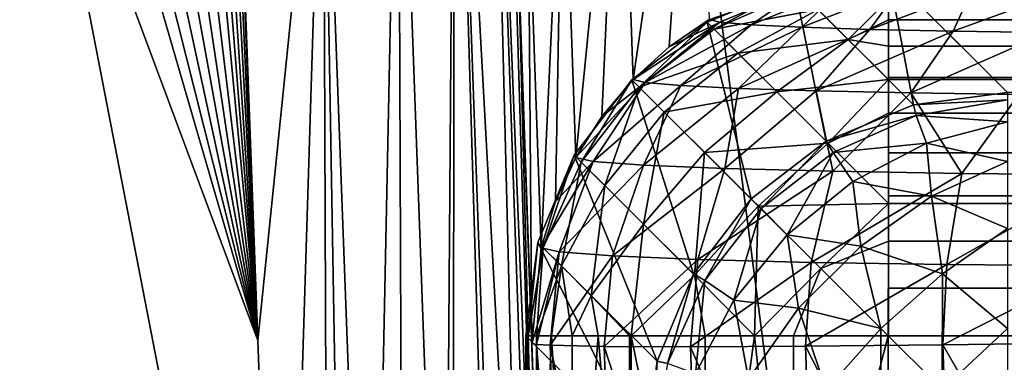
# Model space of a CAD drawing. Header units: millimetres. Extents: x -43.6 to 43.6, y -43.6 to 43.6.
# Tile 370 of 637: x -9.344 to -8.666, y 31.537 to 31.773. Entities that reach past the tile are written whole.
import ezdxf

# ---------------------------------------------------------------- set-up
doc = ezdxf.new("R2010")
doc.units = ezdxf.units.MM
doc.header["$LTSCALE"] = 52.148148
for name, color, linetype in [('153', 7, 'CONTINUOUS'), ('177', 7, 'CONTINUOUS'), ('186', 7, 'CONTINUOUS'), ('195', 7, 'CONTINUOUS'), ('202', 7, 'CONTINUOUS'), ('286', 7, 'CONTINUOUS'), ('287', 7, 'CONTINUOUS'), ('34', 7, 'CONTINUOUS'), ('35', 7, 'CONTINUOUS'), ('40', 7, 'CONTINUOUS'), ('417', 7, 'CONTINUOUS'), ('45', 7, 'CONTINUOUS'), ('46', 7, 'CONTINUOUS'), ('47', 7, 'CONTINUOUS'), ('66', 7, 'CONTINUOUS')]:
    doc.layers.add(name, color=color, linetype=linetype)

msp = doc.modelspace()

# ---------------------------------------------------------------- linework, layer by layer
at = {"layer": '153', "color": 2, "linetype": 'Continuous'}
for points in [[(-6.91836, 34.71758, 25.93032), (-9.17276, 34.19103, 25.93032), (-6.29734, 28.34869, 2.36968), (-6.91836, 34.71758, 25.93032)], [(-9.17276, 34.19103, 25.93032), (-11.38891, 33.51804, 25.93032), (-8.34962, 27.81336, 2.36968), (-9.17276, 34.19103, 25.93032)], [(-6.29734, 28.34869, 2.36968), (-9.17276, 34.19103, 25.93032), (-7.32823, 28.09979, 2.36968), (-6.29734, 28.34869, 2.36968)], [(-7.32823, 28.09979, 2.36968), (-9.17276, 34.19103, 25.93032), (-8.34962, 27.81336, 2.36968), (-7.32823, 28.09979, 2.36968)], [(-8.34962, 27.81336, 2.36968), (-11.38891, 33.51804, 25.93032), (-9.35983, 27.48989, 2.36968), (-8.34962, 27.81336, 2.36968)]]:
    msp.add_3dface(points, dxfattribs=at)
at = {"layer": '177', "linetype": 'Continuous'}
for points in [[(-9.2564, 31.97255, 10.48766), (-9.18022, 31.55178, -1.69234), (-9.27033, 31.97031, 10.53705), (-9.2564, 31.97255, 10.48766)], [(-9.24331, 31.97425, 10.43023), (-9.18022, 31.55178, -1.69234), (-9.2564, 31.97255, 10.48766), (-9.24331, 31.97425, 10.43023)], [(-9.23123, 31.97534, 10.3641), (-9.18022, 31.55178, -1.69234), (-9.24331, 31.97425, 10.43023), (-9.23123, 31.97534, 10.3641)], [(-9.22028, 31.97573, 10.288), (-9.18022, 31.55178, -1.69234), (-9.23123, 31.97534, 10.3641), (-9.22028, 31.97573, 10.288)], [(-9.21374, 31.97555, 10.23106), (-9.18022, 31.55178, -1.69234), (-9.22028, 31.97573, 10.288), (-9.21374, 31.97555, 10.23106)], [(-9.20793, 31.97495, 10.16851), (-9.18022, 31.55178, -1.69234), (-9.21374, 31.97555, 10.23106), (-9.20793, 31.97495, 10.16851)], [(-9.20299, 31.97387, 10.09981), (-9.18022, 31.55178, -1.69234), (-9.20793, 31.97495, 10.16851), (-9.20299, 31.97387, 10.09981)], [(-9.1991, 31.97225, 10.0244), (-9.18022, 31.55178, -1.69234), (-9.20299, 31.97387, 10.09981), (-9.1991, 31.97225, 10.0244)], [(-9.28484, 31.96761, 10.57853), (-9.18022, 31.55178, -1.69234), (-9.29982, 31.9645, 10.61274), (-9.28484, 31.96761, 10.57853)], [(-9.27033, 31.97031, 10.53705), (-9.18022, 31.55178, -1.69234), (-9.28484, 31.96761, 10.57853), (-9.27033, 31.97031, 10.53705)], [(-9.19651, 31.96999, 9.94156), (-9.18022, 31.55178, -1.69234), (-9.1991, 31.97225, 10.0244), (-9.19651, 31.96999, 9.94156)], [(-9.19548, 31.96697, 9.85045), (-9.18022, 31.55178, -1.69234), (-9.19651, 31.96999, 9.94156), (-9.19548, 31.96697, 9.85045)], [(-9.29982, 31.9645, 10.61274), (-9.18022, 31.55178, -1.69234), (-9.33101, 31.95718, 10.66155), (-9.29982, 31.9645, 10.61274)], [(-9.33101, 31.95718, 10.66155), (-9.16325, 31.09007, -14.51745), (-11.44089, 31.26395, 10.66126), (-9.33101, 31.95718, 10.66155)], [(-9.18022, 31.55178, -1.69234), (-9.16325, 31.09007, -14.51745), (-9.33101, 31.95718, 10.66155), (-9.18022, 31.55178, -1.69234)]]:
    msp.add_3dface(points, dxfattribs=at)
at = {"layer": '186', "linetype": 'Continuous'}
for points in [[(-8.99142, 31.54974, -14.5), (-9.00018, 31.80065, -1.69419), (-9.00035, 31.8054, -4.73691), (-8.99142, 31.54974, -14.5)], [(-8.98407, 31.3394, -14.5), (-9.00018, 31.80065, -1.69419), (-8.99142, 31.54974, -14.5), (-8.98407, 31.3394, -14.5)]]:
    msp.add_3dface(points, dxfattribs=at)
at = {"layer": '195', "linetype": 'Continuous'}
for points in [[(-9.02113, 32.15008, 9.84409), (-9.01468, 32.21582, 9.84173), (-8.98685, 31.29231, -14.50337), (-9.02113, 32.15008, 9.84409)], [(-9.01468, 32.21582, 9.84173), (-9.00018, 31.80065, -1.69419), (-8.98685, 31.29231, -14.50337), (-9.01468, 32.21582, 9.84173)], [(-9.04462, 32.08827, 9.84628), (-9.02113, 32.15008, 9.84409), (-8.99841, 31.24647, -14.50664), (-9.04462, 32.08827, 9.84628)], [(-8.99841, 31.24647, -14.50664), (-9.02113, 32.15008, 9.84409), (-8.99038, 31.27396, -14.50468), (-8.99841, 31.24647, -14.50664)], [(-8.99038, 31.27396, -14.50468), (-9.02113, 32.15008, 9.84409), (-8.98685, 31.29231, -14.50337), (-8.99038, 31.27396, -14.50468)], [(-9.08351, 32.03478, 9.84815), (-9.04462, 32.08827, 9.84628), (-9.05151, 31.15912, -14.51277), (-9.08351, 32.03478, 9.84815)], [(-9.05151, 31.15912, -14.51277), (-9.04462, 32.08827, 9.84628), (-9.04584, 31.1654, -14.51234), (-9.05151, 31.15912, -14.51277)], [(-9.04584, 31.1654, -14.51234), (-9.04462, 32.08827, 9.84628), (-9.01829, 31.2037, -14.50966), (-9.04584, 31.1654, -14.51234)], [(-9.01829, 31.2037, -14.50966), (-9.04462, 32.08827, 9.84628), (-9.01342, 31.21242, -14.50904), (-9.01829, 31.2037, -14.50966)], [(-9.01342, 31.21242, -14.50904), (-9.04462, 32.08827, 9.84628), (-8.99841, 31.24647, -14.50664), (-9.01342, 31.21242, -14.50904)], [(-9.13508, 31.99336, 9.84958), (-9.08351, 32.03478, 9.84815), (-9.10224, 31.11744, -14.51564), (-9.13508, 31.99336, 9.84958)], [(-9.10224, 31.11744, -14.51564), (-9.08351, 32.03478, 9.84815), (-9.08007, 31.13295, -14.51458), (-9.10224, 31.11744, -14.51564)], [(-9.08007, 31.13295, -14.51458), (-9.08351, 32.03478, 9.84815), (-9.05151, 31.15912, -14.51277), (-9.08007, 31.13295, -14.51458)], [(-9.18022, 31.55178, -1.69234), (-9.19548, 31.96697, 9.85045), (-9.13508, 31.99336, 9.84958), (-9.18022, 31.55178, -1.69234)], [(-9.16325, 31.09007, -14.51745), (-9.18022, 31.55178, -1.69234), (-9.13508, 31.99336, 9.84958), (-9.16325, 31.09007, -14.51745)], [(-9.16325, 31.09007, -14.51745), (-9.13508, 31.99336, 9.84958), (-9.13163, 31.10179, -14.51669), (-9.16325, 31.09007, -14.51745)], [(-9.13163, 31.10179, -14.51669), (-9.13508, 31.99336, 9.84958), (-9.11969, 31.10755, -14.5163), (-9.13163, 31.10179, -14.51669)], [(-9.11969, 31.10755, -14.5163), (-9.13508, 31.99336, 9.84958), (-9.10224, 31.11744, -14.51564), (-9.11969, 31.10755, -14.5163)], [(-8.98407, 31.3394, -14.5), (-8.98685, 31.29231, -14.50337), (-9.00018, 31.80065, -1.69419), (-8.98407, 31.3394, -14.5)]]:
    msp.add_3dface(points, dxfattribs=at)
at = {"layer": '202', "linetype": 'Continuous'}
for points in [[(-8.98407, 31.3394, -14.5), (-8.99142, 31.54974, -14.5), (-8.98821, 31.54906, -14.55637), (-8.98407, 31.3394, -14.5)], [(-8.97155, 31.33983, -14.61126), (-8.98407, 31.3394, -14.5), (-8.98821, 31.54906, -14.55637), (-8.97155, 31.33983, -14.61126)], [(-8.97868, 31.5485, -14.61193), (-8.97155, 31.33983, -14.61126), (-8.98821, 31.54906, -14.55637), (-8.97868, 31.5485, -14.61193)], [(-8.93459, 31.34112, -14.71694), (-8.97155, 31.33983, -14.61126), (-8.97868, 31.5485, -14.61193), (-8.93459, 31.34112, -14.71694)], [(-8.94151, 31.54776, -14.71756), (-8.93459, 31.34112, -14.71694), (-8.97868, 31.5485, -14.61193), (-8.94151, 31.54776, -14.71756)], [(-8.87506, 31.3432, -14.81174), (-8.93459, 31.34112, -14.71694), (-8.94151, 31.54776, -14.71756), (-8.87506, 31.3432, -14.81174)], [(-8.88187, 31.54756, -14.81215), (-8.87506, 31.3432, -14.81174), (-8.94151, 31.54776, -14.71756), (-8.88187, 31.54756, -14.81215)], [(-8.80271, 31.54791, -14.89113), (-8.79593, 31.34597, -14.89092), (-8.88187, 31.54756, -14.81215), (-8.80271, 31.54791, -14.89113)], [(-8.79593, 31.34597, -14.89092), (-8.87506, 31.3432, -14.81174), (-8.88187, 31.54756, -14.81215), (-8.79593, 31.34597, -14.89092)], [(-8.70799, 31.54878, -14.95056), (-8.70119, 31.34927, -14.95048), (-8.80271, 31.54791, -14.89113), (-8.70799, 31.54878, -14.95056)], [(-8.70119, 31.34927, -14.95048), (-8.79593, 31.34597, -14.89092), (-8.80271, 31.54791, -14.89113), (-8.70119, 31.34927, -14.95048)], [(-8.60243, 31.55014, -14.98747), (-8.59557, 31.35296, -14.98746), (-8.70799, 31.54878, -14.95056), (-8.60243, 31.55014, -14.98747)], [(-8.59557, 31.35296, -14.98746), (-8.70119, 31.34927, -14.95048), (-8.70799, 31.54878, -14.95056), (-8.59557, 31.35296, -14.98746)]]:
    msp.add_3dface(points, dxfattribs=at)
at = {"layer": '286', "linetype": 'Continuous'}
for points in [[(-8.86914, 31.77339, -14.50574), (-8.79968, 31.79764, -14.57672), (-8.86181, 31.77146, -14.57941), (-8.86914, 31.77339, -14.50574)], [(-8.86181, 31.77146, -14.57941), (-8.79968, 31.79764, -14.57672), (-8.84025, 31.76961, -14.65022), (-8.86181, 31.77146, -14.57941)], [(-8.79968, 31.79764, -14.57672), (-8.77623, 31.79589, -14.64352), (-8.84025, 31.76961, -14.65022), (-8.79968, 31.79764, -14.57672)], [(-8.84025, 31.76961, -14.65022), (-8.77623, 31.79589, -14.64352), (-8.80529, 31.7679, -14.71546), (-8.84025, 31.76961, -14.65022)], [(-8.77623, 31.79589, -14.64352), (-8.7385, 31.79432, -14.70343), (-8.80529, 31.7679, -14.71546), (-8.77623, 31.79589, -14.64352)], [(-8.80529, 31.7679, -14.71546), (-8.7385, 31.79432, -14.70343), (-8.75828, 31.7664, -14.77264), (-8.80529, 31.7679, -14.71546)], [(-8.7385, 31.79432, -14.70343), (-8.68839, 31.79301, -14.75346), (-8.75828, 31.7664, -14.77264), (-8.7385, 31.79432, -14.70343)], [(-8.75828, 31.7664, -14.77264), (-8.68839, 31.79301, -14.75346), (-8.70103, 31.76518, -14.81956), (-8.75828, 31.7664, -14.77264)], [(-8.68839, 31.79301, -14.75346), (-8.62842, 31.79203, -14.7911), (-8.70103, 31.76518, -14.81956), (-8.68839, 31.79301, -14.75346)], [(-8.70103, 31.76518, -14.81956), (-8.62842, 31.79203, -14.7911), (-8.63573, 31.76426, -14.85443), (-8.70103, 31.76518, -14.81956)], [(-8.89671, 31.75444, -14.50527), (-8.86181, 31.77146, -14.57941), (-8.9215, 31.73197, -14.50471), (-8.89671, 31.75444, -14.50527)], [(-8.9215, 31.73197, -14.50471), (-8.86181, 31.77146, -14.57941), (-8.91315, 31.72978, -14.58858), (-8.9215, 31.73197, -14.50471)], [(-8.86181, 31.77146, -14.57941), (-8.84025, 31.76961, -14.65022), (-8.91315, 31.72978, -14.58858), (-8.86181, 31.77146, -14.57941)], [(-8.91315, 31.72978, -14.58858), (-8.84025, 31.76961, -14.65022), (-8.8886, 31.72766, -14.66921), (-8.91315, 31.72978, -14.58858)], [(-8.86914, 31.77339, -14.50574), (-8.86181, 31.77146, -14.57941), (-8.89671, 31.75444, -14.50527), (-8.86914, 31.77339, -14.50574)], [(-8.84025, 31.76961, -14.65022), (-8.80529, 31.7679, -14.71546), (-8.8886, 31.72766, -14.66921), (-8.84025, 31.76961, -14.65022)], [(-8.8886, 31.72766, -14.66921), (-8.80529, 31.7679, -14.71546), (-8.8488, 31.72572, -14.74349), (-8.8886, 31.72766, -14.66921)], [(-8.80529, 31.7679, -14.71546), (-8.75828, 31.7664, -14.77264), (-8.8488, 31.72572, -14.74349), (-8.80529, 31.7679, -14.71546)], [(-8.8488, 31.72572, -14.74349), (-8.75828, 31.7664, -14.77264), (-8.79528, 31.72401, -14.80859), (-8.8488, 31.72572, -14.74349)], [(-8.75828, 31.7664, -14.77264), (-8.70103, 31.76518, -14.81956), (-8.79528, 31.72401, -14.80859), (-8.75828, 31.7664, -14.77264)], [(-8.79528, 31.72401, -14.80859), (-8.70103, 31.76518, -14.81956), (-8.7301, 31.72262, -14.86201), (-8.79528, 31.72401, -14.80859)], [(-8.70103, 31.76518, -14.81956), (-8.63573, 31.76426, -14.85443), (-8.7301, 31.72262, -14.86201), (-8.70103, 31.76518, -14.81956)], [(-8.7301, 31.72262, -14.86201), (-8.63573, 31.76426, -14.85443), (-8.65575, 31.72158, -14.9017), (-8.7301, 31.72262, -14.86201)], [(-8.94307, 31.7064, -14.50406), (-8.91315, 31.72978, -14.58858), (-8.96102, 31.67817, -14.50334), (-8.94307, 31.7064, -14.50406)], [(-8.96102, 31.67817, -14.50334), (-8.91315, 31.72978, -14.58858), (-8.94915, 31.67544, -14.6078), (-8.96102, 31.67817, -14.50334)], [(-8.91315, 31.72978, -14.58858), (-8.8886, 31.72766, -14.66921), (-8.94915, 31.67544, -14.6078), (-8.91315, 31.72978, -14.58858)], [(-8.9215, 31.73197, -14.50471), (-8.91315, 31.72978, -14.58858), (-8.94307, 31.7064, -14.50406), (-8.9215, 31.73197, -14.50471)], [(-8.94915, 31.67544, -14.6078), (-8.8886, 31.72766, -14.66921), (-8.91433, 31.67284, -14.70698), (-8.94915, 31.67544, -14.6078)], [(-8.8886, 31.72766, -14.66921), (-8.8488, 31.72572, -14.74349), (-8.91433, 31.67284, -14.70698), (-8.8886, 31.72766, -14.66921)], [(-8.91433, 31.67284, -14.70698), (-8.8488, 31.72572, -14.74349), (-8.85832, 31.67051, -14.79592), (-8.91433, 31.67284, -14.70698)], [(-8.8488, 31.72572, -14.74349), (-8.79528, 31.72401, -14.80859), (-8.85832, 31.67051, -14.79592), (-8.8488, 31.72572, -14.74349)], [(-8.85832, 31.67051, -14.79592), (-8.79528, 31.72401, -14.80859), (-8.78394, 31.66857, -14.87018), (-8.85832, 31.67051, -14.79592)], [(-8.79528, 31.72401, -14.80859), (-8.7301, 31.72262, -14.86201), (-8.78394, 31.66857, -14.87018), (-8.79528, 31.72401, -14.80859)], [(-8.78394, 31.66857, -14.87018), (-8.7301, 31.72262, -14.86201), (-8.69491, 31.6671, -14.92606), (-8.78394, 31.66857, -14.87018)], [(-8.7301, 31.72262, -14.86201), (-8.65575, 31.72158, -14.9017), (-8.69491, 31.6671, -14.92606), (-8.7301, 31.72262, -14.86201)], [(-8.69491, 31.6671, -14.92606), (-8.65575, 31.72158, -14.9017), (-8.59567, 31.6662, -14.96075), (-8.69491, 31.6671, -14.92606)], [(-8.97505, 31.64781, -14.50255), (-8.94915, 31.67544, -14.6078), (-8.98489, 31.61584, -14.50172), (-8.97505, 31.64781, -14.50255)], [(-8.98489, 31.61584, -14.50172), (-8.94915, 31.67544, -14.6078), (-8.97242, 31.61296, -14.6115), (-8.98489, 31.61584, -14.50172)], [(-8.96102, 31.67817, -14.50334), (-8.94915, 31.67544, -14.6078), (-8.97505, 31.64781, -14.50255), (-8.96102, 31.67817, -14.50334)], [(-8.94915, 31.67544, -14.6078), (-8.91433, 31.67284, -14.70698), (-8.97242, 31.61296, -14.6115), (-8.94915, 31.67544, -14.6078)], [(-8.97242, 31.61296, -14.6115), (-8.91433, 31.67284, -14.70698), (-8.93583, 31.61023, -14.71572), (-8.97242, 31.61296, -14.6115)], [(-8.91433, 31.67284, -14.70698), (-8.85832, 31.67051, -14.79592), (-8.93583, 31.61023, -14.71572), (-8.91433, 31.67284, -14.70698)], [(-8.93583, 31.61023, -14.71572), (-8.85832, 31.67051, -14.79592), (-8.87697, 31.60779, -14.80918), (-8.93583, 31.61023, -14.71572)], [(-8.85832, 31.67051, -14.79592), (-8.78394, 31.66857, -14.87018), (-8.87697, 31.60779, -14.80918), (-8.85832, 31.67051, -14.79592)], [(-8.87697, 31.60779, -14.80918), (-8.78394, 31.66857, -14.87018), (-8.79882, 31.60574, -14.88721), (-8.87697, 31.60779, -14.80918)], [(-8.78394, 31.66857, -14.87018), (-8.69491, 31.6671, -14.92606), (-8.79882, 31.60574, -14.88721), (-8.78394, 31.66857, -14.87018)], [(-8.79882, 31.60574, -14.88721), (-8.69491, 31.6671, -14.92606), (-8.70526, 31.60421, -14.94593), (-8.79882, 31.60574, -14.88721)], [(-8.69491, 31.6671, -14.92606), (-8.59567, 31.6662, -14.96075), (-8.70526, 31.60421, -14.94593), (-8.69491, 31.6671, -14.92606)], [(-8.70526, 31.60421, -14.94593), (-8.59567, 31.6662, -14.96075), (-8.60098, 31.60325, -14.98238), (-8.70526, 31.60421, -14.94593)], [(-8.99142, 31.54974, -14.5), (-8.98489, 31.61584, -14.50172), (-8.97242, 31.61296, -14.6115), (-8.99142, 31.54974, -14.5)], [(-8.98821, 31.54906, -14.55637), (-8.99142, 31.54974, -14.5), (-8.97242, 31.61296, -14.6115), (-8.98821, 31.54906, -14.55637)], [(-8.97868, 31.5485, -14.61193), (-8.98821, 31.54906, -14.55637), (-8.97242, 31.61296, -14.6115), (-8.97868, 31.5485, -14.61193)], [(-8.97868, 31.5485, -14.61193), (-8.97242, 31.61296, -14.6115), (-8.93583, 31.61023, -14.71572), (-8.97868, 31.5485, -14.61193)], [(-8.94151, 31.54776, -14.71756), (-8.97868, 31.5485, -14.61193), (-8.93583, 31.61023, -14.71572), (-8.94151, 31.54776, -14.71756)], [(-8.94151, 31.54776, -14.71756), (-8.93583, 31.61023, -14.71572), (-8.87697, 31.60779, -14.80918), (-8.94151, 31.54776, -14.71756)], [(-8.88187, 31.54756, -14.81215), (-8.94151, 31.54776, -14.71756), (-8.87697, 31.60779, -14.80918), (-8.88187, 31.54756, -14.81215)], [(-8.88187, 31.54756, -14.81215), (-8.87697, 31.60779, -14.80918), (-8.79882, 31.60574, -14.88721), (-8.88187, 31.54756, -14.81215)], [(-8.80271, 31.54791, -14.89113), (-8.88187, 31.54756, -14.81215), (-8.79882, 31.60574, -14.88721), (-8.80271, 31.54791, -14.89113)], [(-8.80271, 31.54791, -14.89113), (-8.79882, 31.60574, -14.88721), (-8.70526, 31.60421, -14.94593), (-8.80271, 31.54791, -14.89113)], [(-8.70799, 31.54878, -14.95056), (-8.80271, 31.54791, -14.89113), (-8.70526, 31.60421, -14.94593), (-8.70799, 31.54878, -14.95056)], [(-8.70799, 31.54878, -14.95056), (-8.70526, 31.60421, -14.94593), (-8.60098, 31.60325, -14.98238), (-8.70799, 31.54878, -14.95056)], [(-8.60243, 31.55014, -14.98747), (-8.70799, 31.54878, -14.95056), (-8.60098, 31.60325, -14.98238), (-8.60243, 31.55014, -14.98747)]]:
    msp.add_3dface(points, dxfattribs=at)
at = {"layer": '287', "linetype": 'Continuous'}
for points in [[(-8.87807, 32.02905, -4.74266), (-8.9215, 31.73197, -14.50471), (-8.93043, 31.98763, -4.74162), (-8.87807, 32.02905, -4.74266)], [(-8.89671, 31.75444, -14.50527), (-8.9215, 31.73197, -14.50471), (-8.87807, 32.02905, -4.74266), (-8.89671, 31.75444, -14.50527)], [(-8.86914, 31.77339, -14.50574), (-8.89671, 31.75444, -14.50527), (-8.87807, 32.02905, -4.74266), (-8.86914, 31.77339, -14.50574)], [(-8.93043, 31.98763, -4.74162), (-8.96102, 31.67817, -14.50334), (-8.96995, 31.93383, -4.74025), (-8.93043, 31.98763, -4.74162)], [(-8.94307, 31.7064, -14.50406), (-8.96102, 31.67817, -14.50334), (-8.93043, 31.98763, -4.74162), (-8.94307, 31.7064, -14.50406)], [(-8.9215, 31.73197, -14.50471), (-8.94307, 31.7064, -14.50406), (-8.93043, 31.98763, -4.74162), (-8.9215, 31.73197, -14.50471)], [(-8.96995, 31.93383, -4.74025), (-8.98489, 31.61584, -14.50172), (-8.99382, 31.87149, -4.73864), (-8.96995, 31.93383, -4.74025)], [(-8.97505, 31.64781, -14.50255), (-8.98489, 31.61584, -14.50172), (-8.96995, 31.93383, -4.74025), (-8.97505, 31.64781, -14.50255)], [(-8.96102, 31.67817, -14.50334), (-8.97505, 31.64781, -14.50255), (-8.96995, 31.93383, -4.74025), (-8.96102, 31.67817, -14.50334)], [(-8.99142, 31.54974, -14.5), (-9.00035, 31.8054, -4.73691), (-8.99382, 31.87149, -4.73864), (-8.99142, 31.54974, -14.5)], [(-8.98489, 31.61584, -14.50172), (-8.99142, 31.54974, -14.5), (-8.99382, 31.87149, -4.73864), (-8.98489, 31.61584, -14.50172)]]:
    msp.add_3dface(points, dxfattribs=at)
at = {"layer": '34', "color": 40, "linetype": 'Continuous', "true_color": 0xffde00}
msp.add_3dface([(-8.91352, 31.47296, -19.95436), (-8.99556, 31.30421, -15.25436), (-8.99556, 31.555, -15.25436), (-8.91352, 31.47296, -19.95436)], dxfattribs=at)
at = {"layer": '35', "color": 40, "linetype": 'Continuous', "true_color": 0xffde00}
msp.add_3dface([(-8.66356, 31.72292, -19.95436), (-8.7456, 31.80496, -15.25436), (8.7456, 31.80496, -15.25436), (-8.66356, 31.72292, -19.95436)], dxfattribs=at)
at = {"layer": '40', "color": 40, "linetype": 'Continuous', "true_color": 0xffde00}
for points in [[(-8.7456, 31.80496, -15.25436), (-8.72824, 31.71439, -19.95534), (-8.81026, 31.79643, -15.25534), (-8.7456, 31.80496, -15.25436)], [(-8.7456, 31.80496, -15.25436), (-8.66356, 31.72292, -19.95436), (-8.72824, 31.71439, -19.95534), (-8.7456, 31.80496, -15.25436)], [(-8.81026, 31.79643, -15.25534), (-8.78852, 31.68941, -19.95596), (-8.8706, 31.77142, -15.25596), (-8.81026, 31.79643, -15.25534)], [(-8.72824, 31.71439, -19.95534), (-8.78852, 31.68941, -19.95596), (-8.81026, 31.79643, -15.25534), (-8.72824, 31.71439, -19.95534)], [(-8.8706, 31.77142, -15.25596), (-8.84028, 31.64968, -19.95617), (-8.92241, 31.73163, -15.25617), (-8.8706, 31.77142, -15.25596)], [(-8.78852, 31.68941, -19.95596), (-8.84028, 31.64968, -19.95617), (-8.8706, 31.77142, -15.25596), (-8.78852, 31.68941, -19.95596)], [(-8.92241, 31.73163, -15.25617), (-8.88001, 31.59792, -19.95596), (-8.96215, 31.67977, -15.25596), (-8.92241, 31.73163, -15.25617)], [(-8.84028, 31.64968, -19.95617), (-8.88001, 31.59792, -19.95596), (-8.92241, 31.73163, -15.25617), (-8.84028, 31.64968, -19.95617)], [(-8.96215, 31.67977, -15.25596), (-8.90499, 31.53764, -19.95534), (-8.9871, 31.6194, -15.25534), (-8.96215, 31.67977, -15.25596)], [(-8.88001, 31.59792, -19.95596), (-8.90499, 31.53764, -19.95534), (-8.96215, 31.67977, -15.25596), (-8.88001, 31.59792, -19.95596)], [(-8.91352, 31.47296, -19.95436), (-8.99556, 31.555, -15.25436), (-8.9871, 31.6194, -15.25534), (-8.91352, 31.47296, -19.95436)], [(-8.90499, 31.53764, -19.95534), (-8.91352, 31.47296, -19.95436), (-8.9871, 31.6194, -15.25534), (-8.90499, 31.53764, -19.95534)]]:
    msp.add_3dface(points, dxfattribs=at)
at = {"layer": '417', "linetype": 'Continuous'}
msp.add_3dface([(-9.33101, 31.95718, 10.66155), (-11.44089, 31.26395, 10.66126), (-9.3575, 31.95491, 10.71846), (-9.33101, 31.95718, 10.66155)], dxfattribs=at)
at = {"layer": '45', "color": 40, "linetype": 'Continuous', "true_color": 0xffde00}
for points in [[(8.7456, 31.77297, -15.12758), (8.7456, 31.78722, -15.15742), (-8.7456, 31.78721, -15.1574), (8.7456, 31.77297, -15.12758)], [(-8.7456, 31.77296, -15.12756), (8.7456, 31.77297, -15.12758), (-8.7456, 31.78721, -15.1574), (-8.7456, 31.77296, -15.12756)], [(8.7456, 31.7549, -15.09988), (8.7456, 31.77297, -15.12758), (-8.7456, 31.77296, -15.12756), (8.7456, 31.7549, -15.09988)], [(-8.7456, 31.75489, -15.09986), (8.7456, 31.7549, -15.09988), (-8.7456, 31.77296, -15.12756), (-8.7456, 31.75489, -15.09986)], [(8.7456, 31.73334, -15.0748), (8.7456, 31.7549, -15.09988), (-8.7456, 31.75489, -15.09986), (8.7456, 31.73334, -15.0748)], [(-8.7456, 31.73333, -15.07479), (8.7456, 31.73334, -15.0748), (-8.7456, 31.75489, -15.09986), (-8.7456, 31.73333, -15.07479)], [(8.7456, 31.73218, -15.07363), (8.7456, 31.73334, -15.0748), (-8.7456, 31.73333, -15.07479), (8.7456, 31.73218, -15.07363)], [(-8.7456, 31.73183, -15.07328), (8.7456, 31.73218, -15.07363), (-8.7456, 31.73333, -15.07479), (-8.7456, 31.73183, -15.07328)], [(8.7456, 31.68128, -15.03424), (8.7456, 31.73218, -15.07363), (-8.7456, 31.70864, -15.05279), (8.7456, 31.68128, -15.03424)], [(-8.7456, 31.70864, -15.05279), (8.7456, 31.73218, -15.07363), (-8.7456, 31.73183, -15.07328), (-8.7456, 31.70864, -15.05279)], [(-8.7456, 31.68127, -15.03423), (8.7456, 31.68128, -15.03424), (-8.7456, 31.70864, -15.05279), (-8.7456, 31.68127, -15.03423)], [(8.7456, 31.64721, -15.01763), (8.7456, 31.68128, -15.03424), (-8.7456, 31.65169, -15.01946), (8.7456, 31.64721, -15.01763)], [(-8.7456, 31.65169, -15.01946), (8.7456, 31.68128, -15.03424), (-8.7456, 31.68127, -15.03423), (-8.7456, 31.65169, -15.01946)], [(-8.7456, 31.64646, -15.01733), (8.7456, 31.64721, -15.01763), (-8.7456, 31.65169, -15.01946), (-8.7456, 31.64646, -15.01733)], [(8.7456, 31.62042, -15.00871), (8.7456, 31.64721, -15.01763), (-8.7456, 31.64646, -15.01733), (8.7456, 31.62042, -15.00871)], [(-8.7456, 31.62041, -15.00871), (8.7456, 31.62042, -15.00871), (-8.7456, 31.64646, -15.01733), (-8.7456, 31.62041, -15.00871)], [(8.7456, 31.55518, -15), (8.7456, 31.62042, -15.00871), (-8.7456, 31.58799, -15.00219), (8.7456, 31.55518, -15)], [(-8.7456, 31.58799, -15.00219), (8.7456, 31.62042, -15.00871), (-8.7456, 31.62041, -15.00871), (-8.7456, 31.58799, -15.00219)], [(-8.7456, 31.555, -15), (8.7456, 31.55518, -15), (-8.7456, 31.58799, -15.00219), (-8.7456, 31.555, -15)], [(8.7456, 31.555, -15), (8.7456, 31.55518, -15), (-8.7456, 31.555, -15), (8.7456, 31.555, -15)]]:
    msp.add_3dface(points, dxfattribs=at)
at = {"layer": '46', "color": 40, "linetype": 'Continuous', "true_color": 0xffde00}
for points in [[(-8.81026, 31.79643, -15.25534), (-8.8706, 31.77142, -15.25596), (-8.86575, 31.76657, -15.19256), (-8.81026, 31.79643, -15.25534)], [(-8.81026, 31.79643, -15.25534), (-8.86575, 31.76657, -15.19256), (-8.80661, 31.79278, -15.20272), (-8.81026, 31.79643, -15.25534)], [(-8.80661, 31.79278, -15.20272), (-8.86575, 31.76657, -15.19256), (-8.79405, 31.78022, -15.15291), (-8.80661, 31.79278, -15.20272)], [(-8.7456, 31.78721, -15.1574), (-8.79405, 31.78022, -15.15291), (-8.77332, 31.7595, -15.1089), (-8.7456, 31.78721, -15.1574)], [(-8.7456, 31.77296, -15.12756), (-8.7456, 31.78721, -15.1574), (-8.77332, 31.7595, -15.1089), (-8.7456, 31.77296, -15.12756)], [(-8.86575, 31.76657, -15.19256), (-8.84934, 31.75016, -15.13317), (-8.79405, 31.78022, -15.15291), (-8.86575, 31.76657, -15.19256)], [(-8.79405, 31.78022, -15.15291), (-8.84934, 31.75016, -15.13317), (-8.77332, 31.7595, -15.1089), (-8.79405, 31.78022, -15.15291)], [(-8.8706, 31.77142, -15.25596), (-8.92241, 31.73163, -15.25617), (-8.91735, 31.72657, -15.1903), (-8.8706, 31.77142, -15.25596)], [(-8.8706, 31.77142, -15.25596), (-8.91735, 31.72657, -15.1903), (-8.86575, 31.76657, -15.19256), (-8.8706, 31.77142, -15.25596)], [(-8.7456, 31.75489, -15.09986), (-8.7456, 31.77296, -15.12756), (-8.77332, 31.7595, -15.1089), (-8.7456, 31.75489, -15.09986)], [(-8.86575, 31.76657, -15.19256), (-8.91735, 31.72657, -15.1903), (-8.84934, 31.75016, -15.13317), (-8.86575, 31.76657, -15.19256)], [(-8.84934, 31.75016, -15.13317), (-8.82251, 31.72333, -15.08193), (-8.77332, 31.7595, -15.1089), (-8.84934, 31.75016, -15.13317)], [(-8.82251, 31.72333, -15.08193), (-8.7456, 31.73183, -15.07328), (-8.77332, 31.7595, -15.1089), (-8.82251, 31.72333, -15.08193)], [(-8.7456, 31.73183, -15.07328), (-8.7456, 31.75489, -15.09986), (-8.77332, 31.7595, -15.1089), (-8.7456, 31.73183, -15.07328)], [(-8.91735, 31.72657, -15.1903), (-8.90023, 31.70945, -15.12862), (-8.84934, 31.75016, -15.13317), (-8.91735, 31.72657, -15.1903)], [(-8.84934, 31.75016, -15.13317), (-8.90023, 31.70945, -15.12862), (-8.82251, 31.72333, -15.08193), (-8.84934, 31.75016, -15.13317)], [(-8.7456, 31.73183, -15.07328), (-8.7456, 31.73333, -15.07479), (-8.7456, 31.75489, -15.09986), (-8.7456, 31.73183, -15.07328)], [(-8.92241, 31.73163, -15.25617), (-8.96215, 31.67977, -15.25596), (-8.95734, 31.67497, -15.1928), (-8.92241, 31.73163, -15.25617)], [(-8.92241, 31.73163, -15.25617), (-8.95734, 31.67497, -15.1928), (-8.91735, 31.72657, -15.1903), (-8.92241, 31.73163, -15.25617)], [(-8.7456, 31.73183, -15.07328), (-8.82251, 31.72333, -15.08193), (-8.78713, 31.68795, -15.0424), (-8.7456, 31.73183, -15.07328)], [(-8.7456, 31.70864, -15.05279), (-8.7456, 31.73183, -15.07328), (-8.78713, 31.68795, -15.0424), (-8.7456, 31.70864, -15.05279)], [(-8.95734, 31.67497, -15.1928), (-8.94105, 31.65867, -15.13359), (-8.91735, 31.72657, -15.1903), (-8.95734, 31.67497, -15.1928)], [(-8.91735, 31.72657, -15.1903), (-8.94105, 31.65867, -15.13359), (-8.90023, 31.70945, -15.12862), (-8.91735, 31.72657, -15.1903)], [(-8.90023, 31.70945, -15.12862), (-8.87226, 31.68147, -15.07547), (-8.82251, 31.72333, -15.08193), (-8.90023, 31.70945, -15.12862)], [(-8.82251, 31.72333, -15.08193), (-8.87226, 31.68147, -15.07547), (-8.78713, 31.68795, -15.0424), (-8.82251, 31.72333, -15.08193)], [(-8.94105, 31.65867, -15.13359), (-8.9144, 31.63203, -15.08245), (-8.90023, 31.70945, -15.12862), (-8.94105, 31.65867, -15.13359)], [(-8.90023, 31.70945, -15.12862), (-8.9144, 31.63203, -15.08245), (-8.87226, 31.68147, -15.07547), (-8.90023, 31.70945, -15.12862)], [(-8.7456, 31.64646, -15.01733), (-8.7456, 31.70864, -15.05279), (-8.78713, 31.68795, -15.0424), (-8.7456, 31.64646, -15.01733)], [(-8.7456, 31.64646, -15.01733), (-8.7456, 31.68127, -15.03423), (-8.7456, 31.70864, -15.05279), (-8.7456, 31.64646, -15.01733)], [(-8.87226, 31.68147, -15.07547), (-8.83539, 31.6446, -15.03457), (-8.78713, 31.68795, -15.0424), (-8.87226, 31.68147, -15.07547)], [(-8.83539, 31.6446, -15.03457), (-8.7456, 31.64646, -15.01733), (-8.78713, 31.68795, -15.0424), (-8.83539, 31.6446, -15.03457)], [(-8.9144, 31.63203, -15.08245), (-8.87924, 31.59687, -15.04291), (-8.87226, 31.68147, -15.07547), (-8.9144, 31.63203, -15.08245)], [(-8.87226, 31.68147, -15.07547), (-8.87924, 31.59687, -15.04291), (-8.83539, 31.6446, -15.03457), (-8.87226, 31.68147, -15.07547)], [(-8.7456, 31.64646, -15.01733), (-8.7456, 31.65169, -15.01946), (-8.7456, 31.68127, -15.03423), (-8.7456, 31.64646, -15.01733)], [(-8.96215, 31.67977, -15.25596), (-8.9871, 31.6194, -15.25534), (-8.98347, 31.61577, -15.20285), (-8.96215, 31.67977, -15.25596)], [(-8.96215, 31.67977, -15.25596), (-8.98347, 31.61577, -15.20285), (-8.95734, 31.67497, -15.1928), (-8.96215, 31.67977, -15.25596)], [(-8.98347, 31.61577, -15.20285), (-8.97097, 31.60327, -15.15317), (-8.95734, 31.67497, -15.1928), (-8.98347, 31.61577, -15.20285)], [(-8.95734, 31.67497, -15.1928), (-8.97097, 31.60327, -15.15317), (-8.94105, 31.65867, -15.13359), (-8.95734, 31.67497, -15.1928)], [(-8.97097, 31.60327, -15.15317), (-8.95034, 31.58264, -15.10923), (-8.94105, 31.65867, -15.13359), (-8.97097, 31.60327, -15.15317)], [(-8.94105, 31.65867, -15.13359), (-8.95034, 31.58264, -15.10923), (-8.9144, 31.63203, -15.08245), (-8.94105, 31.65867, -15.13359)], [(-8.87924, 31.59687, -15.04291), (-8.83781, 31.555, -15.01763), (-8.83539, 31.6446, -15.03457), (-8.87924, 31.59687, -15.04291)], [(-8.83539, 31.6446, -15.03457), (-8.83781, 31.555, -15.01763), (-8.79222, 31.60144, -15.00882), (-8.83539, 31.6446, -15.03457)], [(-8.7456, 31.64646, -15.01733), (-8.83539, 31.6446, -15.03457), (-8.79222, 31.60144, -15.00882), (-8.7456, 31.64646, -15.01733)], [(-8.7456, 31.62041, -15.00871), (-8.7456, 31.64646, -15.01733), (-8.79222, 31.60144, -15.00882), (-8.7456, 31.62041, -15.00871)], [(-8.95034, 31.58264, -15.10923), (-8.92278, 31.555, -15.07363), (-8.9144, 31.63203, -15.08245), (-8.95034, 31.58264, -15.10923)], [(-8.9144, 31.63203, -15.08245), (-8.92278, 31.555, -15.07363), (-8.87924, 31.59687, -15.04291), (-8.9144, 31.63203, -15.08245)], [(-8.7456, 31.62041, -15.00871), (-8.79222, 31.60144, -15.00882), (-8.74578, 31.555, -15), (-8.7456, 31.62041, -15.00871)], [(-8.7456, 31.58799, -15.00219), (-8.7456, 31.62041, -15.00871), (-8.74578, 31.555, -15), (-8.7456, 31.58799, -15.00219)], [(-8.9871, 31.6194, -15.25534), (-8.99556, 31.555, -15.25436), (-8.99396, 31.555, -15.2214), (-8.9871, 31.6194, -15.25534)], [(-8.98347, 31.61577, -15.20285), (-8.9871, 31.6194, -15.25534), (-8.99396, 31.555, -15.2214), (-8.98347, 31.61577, -15.20285)], [(-8.98801, 31.555, -15.18888), (-8.98347, 31.61577, -15.20285), (-8.99396, 31.555, -15.2214), (-8.98801, 31.555, -15.18888)], [(-8.97097, 31.60327, -15.15317), (-8.98347, 31.61577, -15.20285), (-8.98801, 31.555, -15.18888), (-8.97097, 31.60327, -15.15317)], [(-8.97782, 31.555, -15.15742), (-8.97097, 31.60327, -15.15317), (-8.98801, 31.555, -15.18888), (-8.97782, 31.555, -15.15742)], [(-8.96357, 31.555, -15.12758), (-8.97097, 31.60327, -15.15317), (-8.97782, 31.555, -15.15742), (-8.96357, 31.555, -15.12758)], [(-8.95034, 31.58264, -15.10923), (-8.97097, 31.60327, -15.15317), (-8.96357, 31.555, -15.12758), (-8.95034, 31.58264, -15.10923)], [(-8.79222, 31.60144, -15.00882), (-8.83781, 31.555, -15.01763), (-8.81102, 31.555, -15.00871), (-8.79222, 31.60144, -15.00882)], [(-8.74578, 31.555, -15), (-8.79222, 31.60144, -15.00882), (-8.81102, 31.555, -15.00871), (-8.74578, 31.555, -15)], [(-8.87924, 31.59687, -15.04291), (-8.92278, 31.555, -15.07363), (-8.87188, 31.555, -15.03424), (-8.87924, 31.59687, -15.04291)], [(-8.83781, 31.555, -15.01763), (-8.87924, 31.59687, -15.04291), (-8.87188, 31.555, -15.03424), (-8.83781, 31.555, -15.01763)], [(-8.7456, 31.555, -15), (-8.7456, 31.58799, -15.00219), (-8.74578, 31.555, -15), (-8.7456, 31.555, -15)], [(-8.94551, 31.555, -15.09988), (-8.95034, 31.58264, -15.10923), (-8.96357, 31.555, -15.12758), (-8.94551, 31.555, -15.09988)], [(-8.92278, 31.555, -15.07363), (-8.95034, 31.58264, -15.10923), (-8.92394, 31.555, -15.0748), (-8.92278, 31.555, -15.07363)], [(-8.92394, 31.555, -15.0748), (-8.95034, 31.58264, -15.10923), (-8.94551, 31.555, -15.09988), (-8.92394, 31.555, -15.0748)]]:
    msp.add_3dface(points, dxfattribs=at)
at = {"layer": '47', "color": 40, "linetype": 'Continuous', "true_color": 0xffde00}
for points in [[(-8.99556, 31.555, -15.25436), (-8.99556, 31.30421, -15.25436), (-8.988, 31.30421, -15.18881), (-8.99556, 31.555, -15.25436)], [(-8.99396, 31.555, -15.2214), (-8.99556, 31.555, -15.25436), (-8.988, 31.30421, -15.18881), (-8.99396, 31.555, -15.2214)], [(-8.98801, 31.555, -15.18888), (-8.99396, 31.555, -15.2214), (-8.988, 31.30421, -15.18881), (-8.98801, 31.555, -15.18888)], [(-8.97782, 31.555, -15.15742), (-8.98801, 31.555, -15.18888), (-8.988, 31.30421, -15.18881), (-8.97782, 31.555, -15.15742)], [(-8.96354, 31.30421, -15.12753), (-8.97782, 31.555, -15.15742), (-8.988, 31.30421, -15.18881), (-8.96354, 31.30421, -15.12753)], [(-8.96357, 31.555, -15.12758), (-8.97782, 31.555, -15.15742), (-8.96354, 31.30421, -15.12753), (-8.96357, 31.555, -15.12758)], [(-8.94551, 31.555, -15.09988), (-8.96357, 31.555, -15.12758), (-8.96354, 31.30421, -15.12753), (-8.94551, 31.555, -15.09988)], [(-8.92391, 31.30421, -15.07477), (-8.94551, 31.555, -15.09988), (-8.96354, 31.30421, -15.12753), (-8.92391, 31.30421, -15.07477)], [(-8.92394, 31.555, -15.0748), (-8.94551, 31.555, -15.09988), (-8.92391, 31.30421, -15.07477), (-8.92394, 31.555, -15.0748)], [(-8.92278, 31.555, -15.07363), (-8.92394, 31.555, -15.0748), (-8.92391, 31.30421, -15.07477), (-8.92278, 31.555, -15.07363)], [(-8.87186, 31.30421, -15.03422), (-8.92278, 31.555, -15.07363), (-8.92391, 31.30421, -15.07477), (-8.87186, 31.30421, -15.03422)], [(-8.87188, 31.555, -15.03424), (-8.92278, 31.555, -15.07363), (-8.87186, 31.30421, -15.03422), (-8.87188, 31.555, -15.03424)], [(-8.83781, 31.555, -15.01763), (-8.87188, 31.555, -15.03424), (-8.87186, 31.30421, -15.03422), (-8.83781, 31.555, -15.01763)], [(-8.81101, 31.30421, -15.00871), (-8.83781, 31.555, -15.01763), (-8.87186, 31.30421, -15.03422), (-8.81101, 31.30421, -15.00871)], [(-8.81102, 31.555, -15.00871), (-8.83781, 31.555, -15.01763), (-8.81101, 31.30421, -15.00871), (-8.81102, 31.555, -15.00871)], [(-8.74578, 31.555, -15), (-8.81102, 31.555, -15.00871), (-8.81101, 31.30421, -15.00871), (-8.74578, 31.555, -15)], [(-8.7456, 31.30421, -15), (-8.74578, 31.555, -15), (-8.81101, 31.30421, -15.00871), (-8.7456, 31.30421, -15)], [(-8.7456, 31.555, -15), (-8.74578, 31.555, -15), (-8.7456, 31.30421, -15), (-8.7456, 31.555, -15)]]:
    msp.add_3dface(points, dxfattribs=at)
at = {"layer": '66', "color": 40, "linetype": 'Continuous', "true_color": 0xffde00}
for points in [[(-8.72824, 31.71439, -19.95534), (-8.66356, 31.72292, -19.95436), (-8.66356, 31.71779, -20.00055), (-8.72824, 31.71439, -19.95534)], [(-8.72824, 31.71439, -19.95534), (-8.66356, 31.71779, -20.00055), (-8.7265, 31.70716, -20.01072), (-8.72824, 31.71439, -19.95534)], [(-8.66356, 31.71779, -20.00055), (-8.66356, 31.70268, -20.04862), (-8.7265, 31.70716, -20.01072), (-8.66356, 31.71779, -20.00055)], [(-8.78852, 31.68941, -19.95596), (-8.72824, 31.71439, -19.95534), (-8.7265, 31.70716, -20.01072), (-8.78852, 31.68941, -19.95596)], [(-8.78376, 31.68161, -20.0172), (-8.78852, 31.68941, -19.95596), (-8.7265, 31.70716, -20.01072), (-8.78376, 31.68161, -20.0172)], [(-8.78376, 31.68161, -20.0172), (-8.7265, 31.70716, -20.01072), (-8.71934, 31.68802, -20.06461), (-8.78376, 31.68161, -20.0172)], [(-8.7265, 31.70716, -20.01072), (-8.66356, 31.70268, -20.04862), (-8.71934, 31.68802, -20.06461), (-8.7265, 31.70716, -20.01072)], [(-8.66356, 31.70268, -20.04862), (-8.66356, 31.67527, -20.09687), (-8.71934, 31.68802, -20.06461), (-8.66356, 31.70268, -20.04862)], [(-8.84028, 31.64968, -19.95617), (-8.78852, 31.68941, -19.95596), (-8.83339, 31.64279, -20.01941), (-8.84028, 31.64968, -19.95617)], [(-8.83339, 31.64279, -20.01941), (-8.78852, 31.68941, -19.95596), (-8.78376, 31.68161, -20.0172), (-8.83339, 31.64279, -20.01941)], [(-8.77019, 31.66146, -20.07489), (-8.78376, 31.68161, -20.0172), (-8.71934, 31.68802, -20.06461), (-8.77019, 31.66146, -20.07489)], [(-8.77019, 31.66146, -20.07489), (-8.71934, 31.68802, -20.06461), (-8.71584, 31.65143, -20.11707), (-8.77019, 31.66146, -20.07489)], [(-8.71934, 31.68802, -20.06461), (-8.66356, 31.67527, -20.09687), (-8.71584, 31.65143, -20.11707), (-8.71934, 31.68802, -20.06461)], [(-8.83339, 31.64279, -20.01941), (-8.78376, 31.68161, -20.0172), (-8.81525, 31.62465, -20.07838), (-8.83339, 31.64279, -20.01941)], [(-8.81525, 31.62465, -20.07838), (-8.78376, 31.68161, -20.0172), (-8.77019, 31.66146, -20.07489), (-8.81525, 31.62465, -20.07838)], [(-8.66356, 31.67527, -20.09687), (-8.66356, 31.62915, -20.14521), (-8.71584, 31.65143, -20.11707), (-8.66356, 31.67527, -20.09687)], [(-8.81525, 31.62465, -20.07838), (-8.77019, 31.66146, -20.07489), (-8.76471, 31.61701, -20.12753), (-8.81525, 31.62465, -20.07838)], [(-8.76471, 31.61701, -20.12753), (-8.77019, 31.66146, -20.07489), (-8.71584, 31.65143, -20.11707), (-8.76471, 31.61701, -20.12753)], [(-8.88001, 31.59792, -19.95596), (-8.84028, 31.64968, -19.95617), (-8.87221, 31.59316, -20.0172), (-8.88001, 31.59792, -19.95596)], [(-8.87221, 31.59316, -20.0172), (-8.84028, 31.64968, -19.95617), (-8.83339, 31.64279, -20.01941), (-8.87221, 31.59316, -20.0172)], [(-8.76471, 31.61701, -20.12753), (-8.71584, 31.65143, -20.11707), (-8.7084, 31.59791, -20.16184), (-8.76471, 31.61701, -20.12753)], [(-8.71584, 31.65143, -20.11707), (-8.66356, 31.62915, -20.14521), (-8.7084, 31.59791, -20.16184), (-8.71584, 31.65143, -20.11707)], [(-8.87221, 31.59316, -20.0172), (-8.83339, 31.64279, -20.01941), (-8.85206, 31.57959, -20.07489), (-8.87221, 31.59316, -20.0172)], [(-8.85206, 31.57959, -20.07489), (-8.83339, 31.64279, -20.01941), (-8.81525, 31.62465, -20.07838), (-8.85206, 31.57959, -20.07489)], [(-8.66356, 31.62915, -20.14521), (-8.66356, 31.56016, -20.1843), (-8.7084, 31.59791, -20.16184), (-8.66356, 31.62915, -20.14521)], [(-8.85206, 31.57959, -20.07489), (-8.81525, 31.62465, -20.07838), (-8.80761, 31.57411, -20.12753), (-8.85206, 31.57959, -20.07489)], [(-8.80761, 31.57411, -20.12753), (-8.81525, 31.62465, -20.07838), (-8.76471, 31.61701, -20.12753), (-8.80761, 31.57411, -20.12753)], [(-8.80761, 31.57411, -20.12753), (-8.76471, 31.61701, -20.12753), (-8.75072, 31.56012, -20.1675), (-8.80761, 31.57411, -20.12753)], [(-8.75072, 31.56012, -20.1675), (-8.76471, 31.61701, -20.12753), (-8.7084, 31.59791, -20.16184), (-8.75072, 31.56012, -20.1675)], [(-8.90499, 31.53764, -19.95534), (-8.88001, 31.59792, -19.95596), (-8.89776, 31.5359, -20.01072), (-8.90499, 31.53764, -19.95534)], [(-8.89776, 31.5359, -20.01072), (-8.88001, 31.59792, -19.95596), (-8.87221, 31.59316, -20.0172), (-8.89776, 31.5359, -20.01072)], [(-8.89776, 31.5359, -20.01072), (-8.87221, 31.59316, -20.0172), (-8.87862, 31.52874, -20.06461), (-8.89776, 31.5359, -20.01072)], [(-8.87862, 31.52874, -20.06461), (-8.87221, 31.59316, -20.0172), (-8.85206, 31.57959, -20.07489), (-8.87862, 31.52874, -20.06461)], [(-8.75072, 31.56012, -20.1675), (-8.7084, 31.59791, -20.16184), (-8.70861, 31.51801, -20.19175), (-8.75072, 31.56012, -20.1675)], [(-8.7084, 31.59791, -20.16184), (-8.66356, 31.56016, -20.1843), (-8.70861, 31.51801, -20.19175), (-8.7084, 31.59791, -20.16184)], [(-8.87862, 31.52874, -20.06461), (-8.85206, 31.57959, -20.07489), (-8.84203, 31.52524, -20.11707), (-8.87862, 31.52874, -20.06461)], [(-8.84203, 31.52524, -20.11707), (-8.85206, 31.57959, -20.07489), (-8.80761, 31.57411, -20.12753), (-8.84203, 31.52524, -20.11707)], [(-8.84203, 31.52524, -20.11707), (-8.80761, 31.57411, -20.12753), (-8.78851, 31.5178, -20.16184), (-8.84203, 31.52524, -20.11707)], [(-8.78851, 31.5178, -20.16184), (-8.80761, 31.57411, -20.12753), (-8.75072, 31.56012, -20.1675), (-8.78851, 31.5178, -20.16184)], [(-8.75076, 31.47296, -20.1843), (-8.78851, 31.5178, -20.16184), (-8.75072, 31.56012, -20.1675), (-8.75076, 31.47296, -20.1843)], [(-8.75076, 31.47296, -20.1843), (-8.75072, 31.56012, -20.1675), (-8.70861, 31.51801, -20.19175), (-8.75076, 31.47296, -20.1843)], [(-8.66356, 31.56016, -20.1843), (-8.66356, 31.47296, -20.2), (-8.70861, 31.51801, -20.19175), (-8.66356, 31.56016, -20.1843)], [(-8.91352, 31.47296, -19.95436), (-8.90499, 31.53764, -19.95534), (-8.90839, 31.47296, -20.00055), (-8.91352, 31.47296, -19.95436)], [(-8.90839, 31.47296, -20.00055), (-8.90499, 31.53764, -19.95534), (-8.89776, 31.5359, -20.01072), (-8.90839, 31.47296, -20.00055)]]:
    msp.add_3dface(points, dxfattribs=at)

doc.saveas('drawing.dxf')
